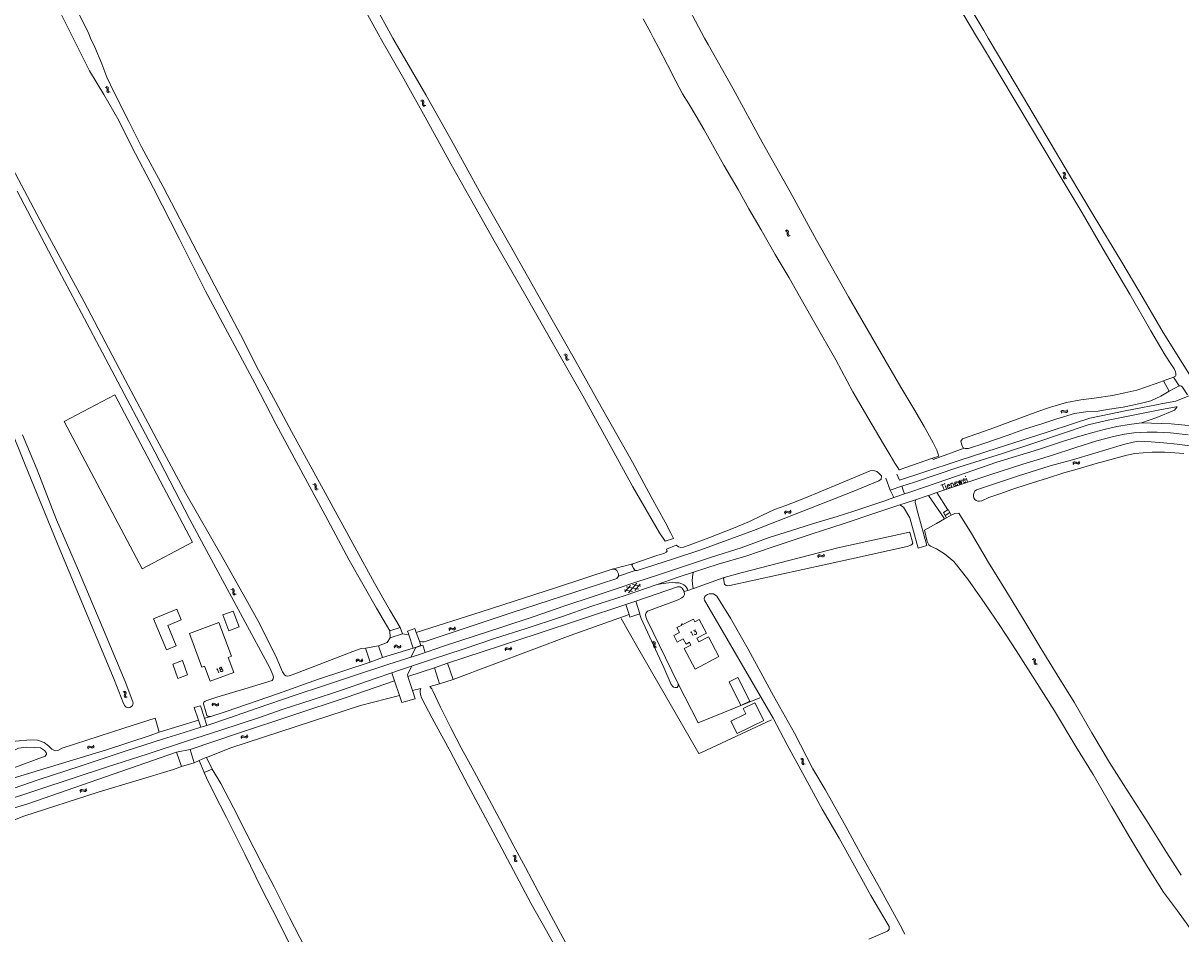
# Model space of a CAD drawing. Header units: metres. Extents: x 189705 to 199106, y 581686 to 588448.
# Tile 333 of 555: x 193174 to 193594, y 587175 to 587505. Entities that reach past the tile are written whole.
import ezdxf

# ---------------------------------------------------------------- set-up
doc = ezdxf.new("R2010")
doc.units = ezdxf.units.M
doc.layers.add('B-WA-OG-GBKN-G', color=7, linetype='Continuous', lineweight=18)
doc.styles.add('Style-STANDARD', font='STANDARD.shx')

msp = doc.modelspace()

# ---------------------------------------------------------------- linework, layer by layer
at = {"layer": 'B-WA-OG-GBKN-G'}
for p, q in [((193203.491, 587482.152), (193203.883, 587482.04)), ((193203.883, 587482.04), (193204.145, 587481.842)), ((193203.904, 587482.428), (193204.297, 587482.319)), ((193204.189, 587481.115), (193204.141, 587480.71)), ((193204.141, 587480.71), (193204.223, 587480.391)), ((193204.145, 587481.842), (193204.23, 587481.528)), ((193204.23, 587481.528), (193204.189, 587481.115)), ((193204.223, 587480.391), (193204.493, 587480.188)), ((193204.297, 587482.319), (193204.559, 587482.124)), ((193204.601, 587481.392), (193204.556, 587480.986)), ((193204.556, 587480.986), (193204.638, 587480.668)), ((193204.559, 587482.124), (193204.647, 587481.796)), ((193204.647, 587481.796), (193204.601, 587481.392)), ((193204.638, 587480.668), (193204.906, 587480.464)), ((193204.906, 587480.464), (193205.299, 587480.353)), ((193204.493, 587480.188), (193204.886, 587480.078)), ((193317.858, 587477.213), (193318.253, 587477.114)), ((193318.253, 587477.114), (193318.522, 587476.924)), ((193318.262, 587477.501), (193318.658, 587477.405)), ((193318.522, 587476.924), (193318.616, 587476.612)), ((193318.589, 587476.198), (193318.554, 587475.792)), ((193318.616, 587476.612), (193318.589, 587476.198)), ((193318.658, 587477.405), (193318.927, 587477.218)), ((193318.927, 587477.218), (193319.025, 587476.894)), ((193318.992, 587476.489), (193318.96, 587476.081)), ((193319.025, 587476.894), (193318.992, 587476.489)), ((193318.554, 587475.792), (193318.646, 587475.476)), ((193318.646, 587475.476), (193318.922, 587475.282)), ((193318.922, 587475.282), (193319.319, 587475.184)), ((193318.96, 587476.081), (193319.052, 587475.766)), ((193319.052, 587475.766), (193319.326, 587475.57)), ((193319.326, 587475.57), (193319.723, 587475.473)), ((193550.571, 587451.098), (193550.942, 587450.93)), ((193551.02, 587451.309), (193551.392, 587451.143)), ((193551.392, 587451.143), (193551.623, 587450.911)), ((193550.942, 587450.93), (193551.171, 587450.695)), ((193551.106, 587449.969), (193550.998, 587449.575)), ((193550.998, 587449.575), (193551.032, 587449.248)), ((193551.032, 587449.248), (193551.269, 587449.007)), ((193551.208, 587450.371), (193551.106, 587449.969)), ((193551.171, 587450.695), (193551.208, 587450.371)), ((193551.269, 587449.007), (193551.641, 587448.839)), ((193551.555, 587450.182), (193551.45, 587449.787)), ((193551.45, 587449.787), (193551.484, 587449.46)), ((193551.484, 587449.46), (193551.718, 587449.218)), ((193551.66, 587450.574), (193551.555, 587450.182)), ((193551.623, 587450.911), (193551.66, 587450.574)), ((193551.718, 587449.218), (193552.091, 587449.05)), ((193450.04, 587430.071), (193450.437, 587429.978)), ((193450.437, 587429.978), (193450.708, 587429.793)), ((193450.44, 587430.366), (193450.837, 587430.276)), ((193450.837, 587430.276), (193451.109, 587430.093)), ((193451.109, 587430.093), (193451.211, 587429.77)), ((193450.708, 587429.793), (193450.807, 587429.482)), ((193450.786, 587429.068), (193450.757, 587428.661)), ((193450.757, 587428.661), (193450.855, 587428.346)), ((193450.807, 587429.482), (193450.786, 587429.068)), ((193450.855, 587428.346), (193451.133, 587428.157)), ((193451.133, 587428.157), (193451.532, 587428.065)), ((193451.185, 587429.364), (193451.159, 587428.957)), ((193451.159, 587428.957), (193451.256, 587428.642)), ((193451.211, 587429.77), (193451.185, 587429.364)), ((193451.256, 587428.642), (193451.533, 587428.451)), ((193451.533, 587428.451), (193451.931, 587428.36)), ((193369.787, 587385.014), (193370.186, 587384.931)), ((193370.179, 587385.319), (193370.579, 587385.239)), ((193370.186, 587384.931), (193370.462, 587384.753)), ((193370.462, 587384.753), (193370.569, 587384.445)), ((193370.559, 587384.03), (193370.541, 587383.622)), ((193370.569, 587384.445), (193370.559, 587384.03)), ((193370.579, 587385.239), (193370.855, 587385.063)), ((193370.855, 587385.063), (193370.966, 587384.743)), ((193370.949, 587384.337), (193370.934, 587383.929)), ((193370.934, 587383.929), (193371.04, 587383.617)), ((193370.966, 587384.743), (193370.949, 587384.337)), ((193370.541, 587383.622), (193370.646, 587383.311)), ((193370.646, 587383.311), (193370.929, 587383.128)), ((193370.929, 587383.128), (193371.33, 587383.046)), ((193371.04, 587383.617), (193371.321, 587383.433)), ((193371.321, 587383.433), (193371.722, 587383.352)), ((193550.058, 587364.329), (193550.267, 587364.679)), ((193550.214, 587363.858), (193550.425, 587364.206)), ((193550.267, 587364.679), (193550.525, 587364.88)), ((193550.425, 587364.206), (193550.686, 587364.406)), ((193550.525, 587364.88), (193550.863, 587364.877)), ((193550.686, 587364.406), (193551.012, 587364.404)), ((193550.863, 587364.877), (193551.241, 587364.726)), ((193551.012, 587364.404), (193551.399, 587364.255)), ((193551.241, 587364.726), (193551.62, 587364.574)), ((193551.399, 587364.255), (193551.777, 587364.101)), ((193551.62, 587364.574), (193551.949, 587364.569)), ((193551.777, 587364.101), (193552.106, 587364.096)), ((193551.949, 587364.569), (193552.217, 587364.773)), ((193552.106, 587364.096), (193552.373, 587364.301)), ((193552.217, 587364.773), (193552.428, 587365.123)), ((193552.373, 587364.301), (193552.584, 587364.651)), ((193554.327, 587345.677), (193554.539, 587346.025)), ((193554.539, 587346.025), (193554.799, 587346.224)), ((193554.799, 587346.224), (193555.138, 587346.219)), ((193555.138, 587346.219), (193555.514, 587346.064)), ((193555.514, 587346.064), (193555.892, 587345.91)), ((193556.221, 587345.901), (193556.49, 587346.103)), ((193556.49, 587346.103), (193556.704, 587346.451)), ((193554.479, 587345.205), (193554.694, 587345.551)), ((193554.694, 587345.551), (193554.956, 587345.749)), ((193554.956, 587345.749), (193555.282, 587345.744)), ((193555.282, 587345.744), (193555.668, 587345.592)), ((193555.668, 587345.592), (193556.044, 587345.435)), ((193555.892, 587345.91), (193556.221, 587345.901)), ((193556.044, 587345.435), (193556.373, 587345.427)), ((193556.373, 587345.427), (193556.642, 587345.63)), ((193556.642, 587345.63), (193556.856, 587345.979)), ((193278.844, 587337.971), (193279.243, 587337.888)), ((193279.236, 587338.276), (193279.636, 587338.196)), ((193279.243, 587337.888), (193279.519, 587337.71)), ((193279.519, 587337.71), (193279.626, 587337.402)), ((193279.636, 587338.196), (193279.912, 587338.02)), ((193279.912, 587338.02), (193280.023, 587337.7)), ((193280.023, 587337.7), (193280.006, 587337.294)), ((193279.616, 587336.987), (193279.598, 587336.579)), ((193279.598, 587336.579), (193279.703, 587336.268)), ((193279.626, 587337.402), (193279.616, 587336.987)), ((193279.703, 587336.268), (193279.986, 587336.085)), ((193279.986, 587336.085), (193280.387, 587336.003)), ((193280.006, 587337.294), (193279.991, 587336.886)), ((193279.991, 587336.886), (193280.097, 587336.574)), ((193280.097, 587336.574), (193280.378, 587336.39)), ((193280.378, 587336.39), (193280.779, 587336.309)), ((193449.765, 587327.716), (193449.956, 587328.076)), ((193449.944, 587327.253), (193450.138, 587327.611)), ((193449.956, 587328.076), (193450.204, 587328.29)), ((193450.138, 587327.611), (193450.388, 587327.824)), ((193450.204, 587328.29), (193450.542, 587328.304)), ((193450.388, 587327.824), (193450.714, 587327.838)), ((193450.542, 587328.304), (193450.927, 587328.171)), ((193450.714, 587327.838), (193451.108, 587327.709)), ((193450.927, 587328.171), (193451.313, 587328.039)), ((193451.108, 587327.709), (193451.493, 587327.574)), ((193451.313, 587328.039), (193451.642, 587328.05)), ((193451.493, 587327.574), (193451.822, 587327.585)), ((193451.642, 587328.05), (193451.899, 587328.268)), ((193451.822, 587327.585), (193452.079, 587327.804)), ((193451.899, 587328.268), (193452.092, 587328.628)), ((193452.079, 587327.804), (193452.272, 587328.165)), ((193462.033, 587312.253), (193462.287, 587312.459)), ((193462.287, 587312.459), (193462.626, 587312.463)), ((193462.626, 587312.463), (193463.006, 587312.319)), ((193463.981, 587312.386), (193464.186, 587312.74)), ((193461.831, 587311.899), (193462.033, 587312.253)), ((193461.997, 587311.431), (193462.201, 587311.783)), ((193462.201, 587311.783), (193462.458, 587311.988)), ((193462.458, 587311.988), (193462.784, 587311.993)), ((193462.784, 587311.993), (193463.174, 587311.851)), ((193463.006, 587312.319), (193463.389, 587312.175)), ((193463.174, 587311.851), (193463.555, 587311.705)), ((193463.389, 587312.175), (193463.718, 587312.177)), ((193463.555, 587311.705), (193463.884, 587311.706)), ((193463.718, 587312.177), (193463.981, 587312.386)), ((193463.884, 587311.706), (193464.147, 587311.917)), ((193464.147, 587311.917), (193464.351, 587312.272)), ((193249.111, 587299.912), (193249.505, 587299.807)), ((193249.52, 587300.194), (193249.914, 587300.092)), ((193249.914, 587300.092), (193250.18, 587299.9)), ((193250.18, 587299.9), (193250.272, 587299.574)), ((193391.941, 587299.055), (193393.932, 587301.366)), ((193396.98, 587299.996), (193392.464, 587300.853)), ((193393.22, 587298.683), (193396.221, 587302.166)), ((193397.747, 587301.082), (193394.747, 587301.651)), ((193395.507, 587299.481), (193397.499, 587301.792)), ((193249.505, 587299.807), (193249.769, 587299.613)), ((193249.769, 587299.613), (193249.859, 587299.299)), ((193249.824, 587298.886), (193249.783, 587298.48)), ((193249.783, 587298.48), (193249.87, 587298.163)), ((193249.859, 587299.299), (193249.824, 587298.886)), ((193249.87, 587298.163), (193250.143, 587297.964)), ((193250.143, 587297.964), (193250.538, 587297.86)), ((193250.232, 587299.17), (193250.193, 587298.763)), ((193250.193, 587298.763), (193250.281, 587298.446)), ((193250.272, 587299.574), (193250.232, 587299.17)), ((193250.281, 587298.446), (193250.551, 587298.246)), ((193250.551, 587298.246), (193250.947, 587298.141)), ((193394.689, 587299.197), (193391.692, 587299.766)), ((193328.061, 587285.483), (193328.266, 587285.835)), ((193328.222, 587285.014), (193328.43, 587285.364)), ((193328.266, 587285.835), (193328.522, 587286.039)), ((193328.43, 587285.364), (193328.688, 587285.567)), ((193328.522, 587286.039), (193328.861, 587286.041)), ((193328.688, 587285.567), (193329.014, 587285.569)), ((193328.861, 587286.041), (193329.24, 587285.893)), ((193329.014, 587285.569), (193329.403, 587285.424)), ((193329.24, 587285.893), (193329.621, 587285.746)), ((193329.403, 587285.424), (193329.783, 587285.275)), ((193329.621, 587285.746), (193329.95, 587285.745)), ((193329.783, 587285.275), (193330.112, 587285.273)), ((193329.95, 587285.745), (193330.215, 587285.951)), ((193330.112, 587285.273), (193330.377, 587285.482)), ((193330.215, 587285.951), (193330.422, 587286.304)), ((193330.377, 587285.482), (193330.584, 587285.834)), ((193308.229, 587279.178), (193308.475, 587279.503)), ((193308.333, 587278.693), (193308.581, 587279.016)), ((193308.475, 587279.503), (193308.753, 587279.675)), ((193308.581, 587279.016), (193308.861, 587279.186)), ((193308.753, 587279.675), (193309.089, 587279.636)), ((193308.861, 587279.186), (193309.185, 587279.149)), ((193309.089, 587279.636), (193309.448, 587279.444)), ((193309.185, 587279.149), (193309.554, 587278.959)), ((193309.448, 587279.444), (193309.809, 587279.253)), ((193309.554, 587278.959), (193309.913, 587278.765)), ((193309.809, 587279.253), (193310.135, 587279.212)), ((193310.135, 587279.212), (193310.424, 587279.386)), ((193310.24, 587278.724), (193310.528, 587278.9)), ((193310.424, 587279.386), (193310.671, 587279.711)), ((193310.528, 587278.9), (193310.775, 587279.225)), ((193350.566, 587278.667), (193350.755, 587279.029)), ((193401.823, 587280.846), (193402.205, 587280.704)), ((193402.205, 587280.704), (193402.45, 587280.486)), ((193402.257, 587281.088), (193402.64, 587280.948)), ((193402.436, 587279.757), (193402.356, 587279.357)), ((193402.356, 587279.357), (193402.413, 587279.032)), ((193402.413, 587279.032), (193402.665, 587278.809)), ((193402.51, 587280.165), (193402.436, 587279.757)), ((193402.45, 587280.486), (193402.51, 587280.165)), ((193402.64, 587280.948), (193402.886, 587280.733)), ((193402.869, 587280), (193402.792, 587279.599)), ((193402.792, 587279.599), (193402.848, 587279.275)), ((193402.848, 587279.275), (193403.099, 587279.051)), ((193402.947, 587280.4), (193402.869, 587280)), ((193402.886, 587280.733), (193402.947, 587280.4)), ((193403.099, 587279.051), (193403.483, 587278.909)), ((193296.593, 587274.344), (193296.833, 587274.674)), ((193309.913, 587278.765), (193310.24, 587278.724)), ((193348.437, 587278.093), (193348.625, 587278.454)), ((193348.622, 587277.632), (193348.812, 587277.992)), ((193348.625, 587278.454), (193348.87, 587278.671)), ((193348.812, 587277.992), (193349.06, 587278.207)), ((193348.87, 587278.671), (193349.209, 587278.689)), ((193349.06, 587278.207), (193349.385, 587278.225)), ((193349.209, 587278.689), (193349.594, 587278.56)), ((193349.385, 587278.225), (193349.781, 587278.1)), ((193349.594, 587278.56), (193349.982, 587278.432)), ((193349.781, 587278.1), (193350.167, 587277.969)), ((193349.982, 587278.432), (193350.311, 587278.447)), ((193350.167, 587277.969), (193350.496, 587277.984)), ((193350.311, 587278.447), (193350.566, 587278.667)), ((193350.496, 587277.984), (193350.75, 587278.205)), ((193350.75, 587278.205), (193350.94, 587278.568)), ((193402.665, 587278.809), (193403.049, 587278.667)), ((193540.017, 587274.829), (193540.414, 587274.739)), ((193540.414, 587274.739), (193540.686, 587274.557)), ((193294.403, 587274.088), (193294.641, 587274.418)), ((193294.518, 587273.605), (193294.758, 587273.934)), ((193294.641, 587274.418), (193294.916, 587274.597)), ((193294.758, 587273.934), (193295.035, 587274.11)), ((193294.916, 587274.597), (193295.253, 587274.565)), ((193295.035, 587274.11), (193295.36, 587274.08)), ((193295.253, 587274.565), (193295.616, 587274.381)), ((193295.36, 587274.08), (193295.733, 587273.898)), ((193295.616, 587274.381), (193295.981, 587274.197)), ((193295.733, 587273.898), (193296.096, 587273.712)), ((193295.981, 587274.197), (193296.308, 587274.164)), ((193296.096, 587273.712), (193296.423, 587273.679)), ((193296.308, 587274.164), (193296.593, 587274.344)), ((193296.423, 587273.679), (193296.707, 587273.861)), ((193296.707, 587273.861), (193296.948, 587274.191)), ((193539.617, 587274.534), (193540.014, 587274.441)), ((193540.014, 587274.441), (193540.285, 587274.256)), ((193540.285, 587274.256), (193540.385, 587273.946)), ((193540.364, 587273.531), (193540.335, 587273.124)), ((193540.335, 587273.124), (193540.433, 587272.81)), ((193540.385, 587273.946), (193540.364, 587273.531)), ((193540.433, 587272.81), (193540.712, 587272.62)), ((193540.686, 587274.557), (193540.789, 587274.234)), ((193540.712, 587272.62), (193541.11, 587272.529)), ((193540.762, 587273.828), (193540.736, 587273.42)), ((193540.736, 587273.42), (193540.834, 587273.106)), ((193540.789, 587274.234), (193540.762, 587273.828)), ((193540.834, 587273.106), (193541.111, 587272.915)), ((193541.111, 587272.915), (193541.509, 587272.824)), ((193210.357, 587262.674), (193209.983, 587262.839)), ((193210.593, 587262.434), (193210.357, 587262.674)), ((193210.805, 587262.888), (193210.431, 587263.054)), ((193210.527, 587261.712), (193210.629, 587262.107)), ((193210.629, 587262.107), (193210.593, 587262.434)), ((193211.043, 587262.649), (193210.805, 587262.888)), ((193210.974, 587261.928), (193211.079, 587262.322)), ((193211.079, 587262.322), (193211.043, 587262.649)), ((193210.424, 587261.318), (193210.527, 587261.712)), ((193210.464, 587260.982), (193210.424, 587261.318)), ((193210.696, 587260.751), (193210.464, 587260.982)), ((193211.069, 587260.588), (193210.696, 587260.751)), ((193210.875, 587261.525), (193210.974, 587261.928)), ((193210.914, 587261.201), (193210.875, 587261.525)), ((193211.145, 587260.968), (193210.914, 587261.201)), ((193211.517, 587260.802), (193211.145, 587260.968)), ((193242.175, 587258.127), (193242.421, 587258.452)), ((193242.279, 587257.642), (193242.527, 587257.965)), ((193242.421, 587258.452), (193242.699, 587258.624)), ((193242.527, 587257.965), (193242.807, 587258.135)), ((193242.699, 587258.624), (193243.035, 587258.585)), ((193242.807, 587258.135), (193243.131, 587258.098)), ((193243.035, 587258.585), (193243.394, 587258.393)), ((193243.131, 587258.098), (193243.5, 587257.908)), ((193243.394, 587258.393), (193243.755, 587258.202)), ((193243.5, 587257.908), (193243.859, 587257.714)), ((193243.755, 587258.202), (193244.081, 587258.161)), ((193244.081, 587258.161), (193244.37, 587258.334)), ((193244.37, 587258.334), (193244.617, 587258.66)), ((193244.474, 587257.849), (193244.721, 587258.174)), ((193243.859, 587257.714), (193244.186, 587257.673)), ((193244.186, 587257.673), (193244.474, 587257.849)), ((193252.745, 587246.238), (193252.935, 587246.598)), ((193252.926, 587245.775), (193253.118, 587246.134)), ((193252.935, 587246.598), (193253.182, 587246.813)), ((193253.118, 587246.134), (193253.368, 587246.348)), ((193253.182, 587246.813), (193253.52, 587246.828)), ((193253.368, 587246.348), (193253.693, 587246.363)), ((193253.52, 587246.828), (193253.905, 587246.697)), ((193253.693, 587246.363), (193254.088, 587246.235)), ((193253.905, 587246.697), (193254.292, 587246.566)), ((193254.088, 587246.235), (193254.474, 587246.102)), ((193254.292, 587246.566), (193254.621, 587246.578)), ((193254.474, 587246.102), (193254.802, 587246.114)), ((193254.621, 587246.578), (193254.877, 587246.796)), ((193254.802, 587246.114), (193255.058, 587246.334)), ((193254.877, 587246.796), (193255.069, 587247.157)), ((193255.058, 587246.334), (193255.25, 587246.695)), ((193197.049, 587242.509), (193197.238, 587242.87)), ((193197.232, 587242.047), (193197.423, 587242.407)), ((193197.238, 587242.87), (193197.484, 587243.086)), ((193197.423, 587242.407), (193197.672, 587242.621)), ((193197.484, 587243.086), (193197.822, 587243.102)), ((193197.672, 587242.621), (193197.998, 587242.638)), ((193197.822, 587243.102), (193198.208, 587242.973)), ((193197.998, 587242.638), (193198.393, 587242.511)), ((193198.208, 587242.973), (193198.595, 587242.843)), ((193198.393, 587242.511), (193198.779, 587242.38)), ((193198.595, 587242.843), (193198.924, 587242.857)), ((193198.779, 587242.38), (193199.108, 587242.393)), ((193198.924, 587242.857), (193199.18, 587243.076)), ((193199.108, 587242.393), (193199.363, 587242.614)), ((193199.18, 587243.076), (193199.37, 587243.438)), ((193199.363, 587242.614), (193199.553, 587242.976)), ((193455.574, 587238.464), (193455.959, 587238.329)), ((193455.959, 587238.329), (193456.208, 587238.116)), ((193456.002, 587238.715), (193456.388, 587238.583)), ((193456.21, 587237.387), (193456.138, 587236.986)), ((193456.138, 587236.986), (193456.202, 587236.663)), ((193456.208, 587238.116), (193456.275, 587237.797)), ((193456.275, 587237.797), (193456.21, 587237.387)), ((193456.388, 587238.583), (193456.639, 587238.373)), ((193456.637, 587237.64), (193456.569, 587237.238)), ((193456.569, 587237.238), (193456.632, 587236.915)), ((193456.632, 587236.915), (193456.888, 587236.695)), ((193456.707, 587238.041), (193456.637, 587237.64)), ((193456.639, 587238.373), (193456.707, 587238.041)), ((193456.202, 587236.663), (193456.459, 587236.444)), ((193456.459, 587236.444), (193456.845, 587236.311)), ((193456.888, 587236.695), (193457.274, 587236.562)), ((193194.331, 587226.711), (193194.511, 587227.077)), ((193194.511, 587227.077), (193194.752, 587227.298)), ((193194.525, 587226.254), (193194.707, 587226.618)), ((193194.707, 587226.618), (193194.951, 587226.838)), ((193194.752, 587227.298), (193195.09, 587227.323)), ((193194.951, 587226.838), (193195.276, 587226.863)), ((193195.09, 587227.323), (193195.478, 587227.202)), ((193195.276, 587226.863), (193195.674, 587226.745)), ((193195.478, 587227.202), (193195.869, 587227.082)), ((193195.674, 587226.745), (193196.063, 587226.623)), ((193195.869, 587227.082), (193196.197, 587227.103)), ((193196.063, 587226.623), (193196.391, 587226.644)), ((193196.197, 587227.103), (193196.448, 587227.328)), ((193196.391, 587226.644), (193196.641, 587226.871)), ((193196.448, 587227.328), (193196.63, 587227.694)), ((193196.641, 587226.871), (193196.823, 587227.237)), ((193351.722, 587203.502), (193352.109, 587203.375)), ((193352.109, 587203.375), (193352.362, 587203.168)), ((193351.296, 587203.246), (193351.682, 587203.116)), ((193351.682, 587203.116), (193351.935, 587202.906)), ((193351.944, 587202.177), (193351.878, 587201.775)), ((193351.878, 587201.775), (193351.945, 587201.453)), ((193351.935, 587202.906), (193352.004, 587202.588)), ((193352.004, 587202.588), (193351.944, 587202.177)), ((193351.945, 587201.453), (193352.204, 587201.237)), ((193352.204, 587201.237), (193352.592, 587201.109)), ((193352.369, 587202.435), (193352.305, 587202.032)), ((193352.305, 587202.032), (193352.372, 587201.71)), ((193352.362, 587203.168), (193352.434, 587202.837)), ((193352.434, 587202.837), (193352.369, 587202.435)), ((193352.372, 587201.71), (193352.63, 587201.493)), ((193352.63, 587201.493), (193353.018, 587201.365))]:
    msp.add_line(p, q, dxfattribs=at)
at = {"layer": 'B-WA-OG-GBKN-G', "flags": 128}
for points in [[(193420.848, 587500), (193412.271, 587516.268), (193404.431, 587529.723), (193396.793, 587543.616), (193395.355, 587546.576), (193395.034, 587547.782), (193395.023, 587549.079), (193395.23, 587550.312), (193395.656, 587551.699), (193396.43, 587552.998), (193397.968, 587554.738), (193399.306, 587556.124), (193401.57, 587558.111), (193405.069, 587560.581), (193412.161, 587565.412), (193421.02, 587571.067), (193433.107, 587579.349), (193442.167, 587585.242), (193451.32, 587591.099), (193460.816, 587596.984), (193462.295, 587597.825)], [(193467.959, 587588.657), (193467.401, 587588.227), (193467.209, 587587.714), (193467.181, 587586.868), (193467.491, 587586.08), (193468.148, 587585.071), (193471.585, 587579.541), (193482.214, 587562.264), (193494.254, 587542.507), (193506.107, 587523.076), (193519.854, 587500)], [(193523.698, 587500), (193522.062, 587502.766), (193511.809, 587520.049), (193499.799, 587539.945), (193487.587, 587559.958), (193479.764, 587572.792), (193473.867, 587582.638), (193470.707, 587588.104), (193469.895, 587588.906), (193469.245, 587589.093), (193468.695, 587589.055), (193468.096, 587588.762), (193467.959, 587588.657)], [(193198.202, 587500), (193197.533, 587501.465), (193195.401, 587506.004), (193191.248, 587514.06), (193183.223, 587529.714), (193175.299, 587545.098), (193167.458, 587560.134)], [(193162.694, 587556.974), (193173.839, 587535.307), (193186.163, 587511.564), (193191.911, 587500)], [(193294.942, 587515.216), (193303.115, 587500.454), (193303.372, 587500)], [(193307.856, 587500), (193300.644, 587512.974)], [(193398.569, 587506.993), (193401.365, 587501.878), (193402.35, 587500)], [(193144.716, 587500), (193151.787, 587486.603), (193164.224, 587463.261), (193180.902, 587431.929), (193195.952, 587404.219), (193209.797, 587377.772), (193222.199, 587354.351), (193232.742, 587334.702), (193245.877, 587311.765), (193255.282, 587295.215), (193258.822, 587288.675), (193265.397, 587275.729), (193267.864, 587270.043), (193268.496, 587268.942), (193268.995, 587268.581), (193269.665, 587268.481), (193270.222, 587268.529), (193271.357, 587268.942), (193281.057, 587272.738), (193293.341, 587277.445), (193296.332, 587278.466), (193297.953, 587278.653)], [(193191.911, 587500), (193197.86, 587488.032), (193203.024, 587479.544), (193208.413, 587470.042), (193213.121, 587460.568), (193220.973, 587445.523), (193230.367, 587427.294), (193239.94, 587408.191), (193249.691, 587389.877), (193257.769, 587374.713)], [(193310.427, 587286.13), (193306.552, 587292.652), (193301.106, 587302.205), (193294.016, 587315.235), (193283.215, 587334.956), (193271.056, 587357.229), (193265.261, 587368.168), (193259.1, 587379.496), (193252.61, 587392.365), (193244.604, 587407.497), (193236.847, 587422.265), (193230.532, 587434.417), (193224.368, 587446.219), (193216.857, 587460.288), (193212.082, 587469.754), (193206.661, 587480.435), (193204.171, 587485.803), (193202.311, 587490.69), (193199.748, 587496.617), (193198.202, 587500)], [(193303.372, 587500), (193311.746, 587485.217), (193320.111, 587470.232), (193328.871, 587454.361), (193337.56, 587438.827), (193344.561, 587426.383), (193355.976, 587406.419), (193366.546, 587388), (193376.704, 587370.178), (193385.899, 587353.484), (193394.784, 587337.145), (193404.551, 587320.442), (193406.584, 587317.375)], [(193409.564, 587318.354), (193408.593, 587320.37), (193406.494, 587324.282), (193401.47, 587333.53), (193394.678, 587346.097), (193383.371, 587366.191), (193373.54, 587383.66), (193363.041, 587402.19), (193350.234, 587425.007), (193339.782, 587443.271), (193328.969, 587463.066), (193319.74, 587479.377), (193308.686, 587498.507), (193307.856, 587500)], [(193402.35, 587500), (193404.149, 587496.571), (193407.408, 587490.296), (193410.415, 587484.369), (193412.811, 587479.774), (193415.106, 587476.087), (193417.789, 587471.666)], [(193505.744, 587348.291), (193505.035, 587350.39), (193503.709, 587353.143), (193500.474, 587359.029), (193496.691, 587365.416), (193492.03, 587373.3), (193482.772, 587389.124), (193473.066, 587406.048), (193461.434, 587426.63), (193451.868, 587444.242), (193441.762, 587462.26), (193431.188, 587481.533), (193422.101, 587497.624), (193420.848, 587500)], [(193519.854, 587500), (193520.866, 587498.301), (193534.166, 587475.973), (193547.917, 587452.93), (193557.692, 587436.521), (193566.234, 587421.957), (193575.055, 587407.105), (193582.698, 587393.718), (193586.233, 587387.531), (193587.887, 587384.885), (193589.923, 587381.716), (193591.067, 587379.93), (193591.594, 587378.88), (193591.75, 587378.152), (193591.723, 587377.584), (193591.598, 587377.313), (193590.916, 587376.973)], [(193600.036, 587371.725), (193599.224, 587373.799), (193597.928, 587376.006), (193593.997, 587382.095), (193587.11, 587393.149), (193579.894, 587405.624), (193572.095, 587418.611), (193561.685, 587435.875), (193553.107, 587450.273), (193544.564, 587464.731), (193533.847, 587482.845), (193523.698, 587500)], [(193417.789, 587471.666), (193420.635, 587466.736), (193424.301, 587460.153), (193427.85, 587453.909), (193432.976, 587445.073), (193436.943, 587438.025), (193441.337, 587430.382), (193446.447, 587421.481), (193451.478, 587412.922), (193456.397, 587404.39), (193460.838, 587396.475), (193468.445, 587383.201), (193474.571, 587371.571), (193480.034, 587362.242), (193485.621, 587352.889), (193488.086, 587348.654), (193489.827, 587345.78), (193490.776, 587344.244), (193491.388, 587343.301)], [(193241.83, 587253.861), (193241.034, 587253.827), (193240.675, 587253.983), (193240.387, 587254.224), (193239.952, 587255.451), (193239.163, 587258.378), (193239.284, 587258.969), (193239.736, 587259.356), (193240.421, 587259.643), (193244.039, 587260.854), (193254.181, 587263.888), (193264.098, 587266.867), (193264.473, 587267.43), (193264.489, 587268.106), (193264.286, 587268.988), (193263.27, 587271.457), (193243.659, 587307.738), (193234.236, 587325.345), (193221.552, 587349.811), (193205.906, 587379.353), (193196.963, 587396.287), (193186.733, 587415.652), (193171.551, 587444.386)], [(193584.716, 587366.953), (193587.009, 587367.418), (193591.724, 587368.266), (193600.427, 587371.747), (193636.693, 587384.97)], [(193587.179, 587375.62), (193584.585, 587374.668), (193577.623, 587372.213), (193573.255, 587371.247), (193568.768, 587370.281), (193562.135, 587369.287), (193557.306, 587368.693), (193552.044, 587367.698), (193546.304, 587366.077), (193541.668, 587364.425), (193524.427, 587358.106), (193514.347, 587354.621), (193513.811, 587353.728), (193514.068, 587352.399), (193514.445, 587351.466), (193514.997, 587351.184)], [(193587.179, 587375.62), (193590.916, 587376.973)], [(193589.338, 587371.908), (193587.179, 587375.62)], [(193590.916, 587376.973), (193592.957, 587373.769)], [(193257.769, 587374.713), (193265.435, 587359.99), (193274.411, 587343.188), (193283.328, 587326.823), (193292.007, 587310.559), (193301.933, 587293.065), (193306.728, 587284.891)], [(193514.997, 587351.184), (193515.337, 587351.01), (193516.547, 587351.108), (193522.48, 587352.949), (193530.596, 587355.781), (193537.203, 587358.177), (193543.136, 587359.979), (193548.513, 587361.86), (193554.981, 587363.76), (193559.049, 587364.373), (193563.512, 587364.549), (193566.826, 587365.162), (193572.559, 587366.011), (193578.769, 587367.336), (193582.639, 587368.306), (193586.27, 587369.99), (193589.338, 587371.908)], [(193589.338, 587371.908), (193592.957, 587373.769)], [(193592.957, 587373.769), (193593.36, 587373.797), (193593.762, 587373.712), (193594.15, 587373.29), (193595.904, 587370.523)], [(193216.869, 587307.402), (193188.654, 587360.807), (193206.957, 587370.477), (193235.172, 587317.072), (193216.869, 587307.402)], [(193584.716, 587366.953), (193579.677, 587365.983), (193573.318, 587364.767), (193568.102, 587363.673), (193560.572, 587362.031), (193554.921, 587360.228), (193544.714, 587356.895), (193533.388, 587353.238), (193523.207, 587349.981), (193512.389, 587346.448), (193500.756, 587342.563), (193491.568, 587339.505), (193490.56, 587341.747)], [(193579.261, 587360.362), (193584.822, 587362.255), (193591.223, 587364.94), (193592.194, 587366.156), (193591.793, 587366.149), (193585.871, 587365.104), (193566.593, 587361.266)], [(193173.509, 587355.974), (193178.901, 587343.253), (193185.898, 587325.162), (193193.825, 587306.783), (193202.285, 587286.74), (193210.774, 587266.508), (193213.577, 587259.121), (193213.604, 587258.592), (193213.447, 587257.853), (193213.101, 587257.452), (193212.395, 587257.101), (193211.845, 587257.011), (193211.07, 587257.161), (193210.578, 587257.676), (193210.101, 587258.566), (193206.725, 587267.278), (193197.273, 587290.129), (193187.09, 587314.384), (193174.485, 587345.143), (193168.803, 587359.233)], [(193566.593, 587361.266), (193559.926, 587359.696), (193540.937, 587353.278), (193528.872, 587349.268), (193513.015, 587344.31), (193496.979, 587338.87), (193492.369, 587337.339)], [(193565.71, 587357.909), (193570.359, 587359.022)], [(193570.359, 587359.022), (193574.791, 587359.821), (193579.261, 587360.362)], [(193579.261, 587360.362), (193590.043, 587360.022), (193602.473, 587358.766)], [(193565.71, 587357.909), (193562.101, 587357.017), (193556.884, 587355.541), (193550.928, 587353.689), (193541.918, 587350.706), (193526.749, 587346.05), (193515.294, 587342.139), (193505.137, 587338.628), (193495.286, 587335.268), (193493.32, 587334.59)], [(193596.208, 587355.991), (193589.73, 587356.785), (193584.977, 587356.985), (193581.266, 587356.977), (193576.512, 587356.694), (193573.053, 587356.279), (193569.16, 587355.407), (193563.028, 587353.809), (193555.392, 587351.456), (193546.611, 587348.549), (193536.176, 587345.395), (193524.264, 587341.461), (193511.613, 587337.25), (193505.11, 587335.072)], [(193514.997, 587351.184), (193503.749, 587347.023), (193503.445, 587347.492)], [(193598.554, 587351.837), (193592.228, 587352.579), (193587.198, 587353.111), (193582.802, 587353.437), (193580.438, 587353.575), (193578.151, 587353.687), (193576.218, 587353.341), (193573.215, 587352.592), (193570.365, 587351.792), (193562.323, 587349.415), (193554.281, 587346.988), (193546.086, 587344.739), (193538.884, 587342.51), (193534.684, 587341.132), (193524.095, 587337.674), (193519.437, 587336.019), (193518.85, 587335.513), (193518.543, 587335.082), (193518.311, 587334.346), (193518.309, 587333.762), (193518.433, 587333.202), (193518.837, 587332.564), (193519.319, 587332.232), (193519.902, 587332), (193520.563, 587331.946), (193521.428, 587332.095), (193523.898, 587333.252), (193527.844, 587334.632), (193532.223, 587336.162), (193538.204, 587338.091), (193545.127, 587340.346), (193551.108, 587342.173), (193555.944, 587343.599), (193562.764, 587345.626), (193569.05, 587347.299), (193573.936, 587348.674), (193576.861, 587349.22), (193579.811, 587349.434), (193583.091, 587349.673), (193585.582, 587349.763), (193587.615, 587349.677), (193589.75, 587349.591), (193594.629, 587349.187)], [(193491.388, 587343.301), (193503.445, 587347.492)], [(193503.445, 587347.492), (193505.744, 587348.291)], [(193410.511, 587315.918), (193411.411, 587315.383), (193412.22, 587315.153), (193413.152, 587315.199), (193415.215, 587315.976), (193422.396, 587318.599), (193431.304, 587322.092), (193437.157, 587324.579), (193441.557, 587326.745), (193446.218, 587328.957), (193450.359, 587330.314), (193456.776, 587332.938), (193469.627, 587338.291), (193480.842, 587342.928), (193482.11, 587343.065), (193483.286, 587342.713), (193484.157, 587342.025), (193484.966, 587341.154), (193484.858, 587339.978), (193483.987, 587339.291), (193474.314, 587335.279), (193438.619, 587321.319), (193419.526, 587314.273), (193409.189, 587310.902), (193396.416, 587306.743), (193395.693, 587306.727)], [(193488.146, 587335.937), (193486.563, 587340.291)], [(193492.369, 587337.339), (193488.146, 587335.937)], [(193489.5, 587333.274), (193488.146, 587335.937)], [(193493.32, 587334.59), (193489.5, 587333.274)], [(193492.369, 587337.339), (193492.971, 587335.526), (193493.32, 587334.59)], [(193502.034, 587334.042), (193501.508, 587333.866), (193497.344, 587332.477)], [(193505.11, 587335.072), (193502.034, 587334.042)], [(193502.034, 587334.042), (193506.587, 587327.323), (193507.798, 587325.531)], [(193505.11, 587335.072), (193509.06, 587328.8)], [(193489.5, 587333.274), (193485.782, 587331.992), (193474.962, 587328.343), (193468.89, 587326.344), (193460.02, 587323.675), (193451.951, 587321.205), (193444.314, 587318.783), (193434.069, 587314.993), (193423.405, 587311.663), (193413.936, 587308.505), (193404.442, 587305.372), (193395.94, 587302.54), (193388.813, 587300.108), (193380.388, 587297.326), (193370.155, 587293.943), (193358.726, 587289.981), (193347.322, 587286.247), (193337.65, 587283.065)], [(193491.635, 587330.583), (193483.257, 587327.826), (193471.064, 587323.664), (193459.84, 587320.083), (193445.744, 587315.394), (193435.76, 587312.011), (193425.783, 587309.084), (193416.773, 587306.229), (193411.275, 587304.323), (193403.613, 587301.741)], [(193491.635, 587330.583), (193492.927, 587329.775), (193495.265, 587325.859), (193498.293, 587314.88), (193501.391, 587315.908), (193498.128, 587327.741), (193497.239, 587331.406), (193497.344, 587332.477)], [(193497.344, 587332.477), (193493.922, 587331.335), (193491.635, 587330.583)], [(193598.279, 587175.018), (193592.318, 587183.276), (193587.209, 587190.027), (193581.047, 587199.841), (193575.056, 587209.871), (193568.467, 587221.078), (193561.704, 587232.745), (193555.458, 587242.954), (193547.723, 587255.872), (193540.63, 587267.102), (193533.802, 587277.798), (193527.924, 587286.824), (193522.441, 587294.81), (193516.306, 587303.594), (193511.222, 587310.076), (193507.89, 587312.849), (193504.92, 587314.616), (193502.734, 587315.644), (193502.1, 587316.1), (193501.886, 587316.58), (193501.588, 587317.356), (193500.606, 587321.455), (193504.915, 587323.854), (193507.798, 587325.531)], [(193508.082, 587326.772), (193509.799, 587327.797), (193509.163, 587328.861), (193509.06, 587328.8), (193507.445, 587327.836), (193508.082, 587326.772)], [(193507.798, 587325.531), (193508.526, 587325.904)], [(193508.082, 587326.772), (193508.526, 587325.904)], [(193508.526, 587325.904), (193510.303, 587326.813)], [(193509.799, 587327.797), (193510.303, 587326.813)], [(193510.303, 587326.813), (193511.598, 587327.476)], [(193511.598, 587327.476), (193513.05, 587327.604), (193517.578, 587320.16), (193523.784, 587309.697), (193530.115, 587299.475), (193536.771, 587288.681), (193542.827, 587278.415), (193548.624, 587268.97), (193554.831, 587258.952), (193561.237, 587247.943), (193567.71, 587237.091), (193574.433, 587226.526), (193581.202, 587215.974), (193588.418, 587204.285), (193593.605, 587196.24)], [(193406.584, 587317.375), (193409.564, 587318.354)], [(193427.976, 587304.201), (193427.72, 587303.916), (193428.109, 587301.862), (193428.627, 587301.39), (193429.274, 587301.22), (193430.02, 587301.311), (193447.67, 587305.197), (193474.093, 587311.048), (193494.316, 587315.459), (193495.595, 587315.985), (193496.152, 587316.33), (193496.348, 587316.736), (193495.312, 587320.604), (193495.087, 587320.739), (193469.191, 587314.963), (193434.07, 587305.898), (193427.976, 587304.201)], [(193394.77, 587309.265), (193403.561, 587312.267), (193406.098, 587312.921), (193406.956, 587313.408), (193407.275, 587313.76), (193407.022, 587314.478)], [(193407.022, 587314.478), (193410.511, 587315.918)], [(193387.394, 587307.257), (193394.77, 587309.265)], [(193395.693, 587306.727), (193395.038, 587307.584), (193394.484, 587308.777), (193394.77, 587309.265)], [(193316.306, 587284.243), (193339.825, 587291.848), (193367.139, 587300.629), (193387.394, 587307.257)], [(193389.635, 587304.777), (193388.993, 587303.839), (193383.055, 587301.906), (193351.077, 587291.511), (193319.21, 587280.961), (193318.357, 587280.921), (193317.427, 587281.1)], [(193387.394, 587307.257), (193388.502, 587307.116), (193389.012, 587306.738), (193389.576, 587305.603), (193389.642, 587305.225), (193389.635, 587304.777)], [(193395.693, 587306.727), (193389.635, 587304.777)], [(193416.799, 587300.306), (193416.573, 587300.892), (193416.425, 587302.011), (193416.328, 587303.079), (193416.435, 587304.375), (193416.592, 587305.467), (193416.773, 587306.229)], [(193427.976, 587304.201), (193416.799, 587300.306)], [(193403.613, 587301.741), (193399.82, 587300.412), (193392.081, 587297.678), (193379.966, 587293.795), (193368.944, 587289.983), (193355.809, 587285.572), (193345.018, 587282.216), (193333.258, 587278.23), (193322.16, 587274.597), (193310.578, 587270.712), (193298.64, 587266.676), (193288.839, 587263.214), (193278.505, 587259.857), (193268.044, 587256.449), (193259.516, 587253.49), (193245.491, 587248.853), (193232.992, 587244.906), (193218.71, 587240.158), (193204.41, 587235.55), (193192.243, 587231.591), (193178.752, 587227.079), (193165.873, 587222.794)], [(193395.882, 587295.703), (193411.041, 587300.879), (193412.012, 587300.9), (193412.766, 587300.403), (193413.391, 587299.216)], [(193414.763, 587299.579), (193414.637, 587299.986), (193414.284, 587300.572), (193413.88, 587301.159), (193413.297, 587301.645), (193412.612, 587301.978), (193411.572, 587302.339), (193410.326, 587302.345), (193409.208, 587302.401), (193407.759, 587302.332), (193405.851, 587302.036), (193403.613, 587301.741)], [(193414.763, 587299.579), (193416.799, 587300.306)], [(193392.233, 587294.501), (193395.882, 587295.703)], [(193397.384, 587291.041), (193395.882, 587295.703)], [(193413.391, 587299.216), (193413.542, 587298.115), (193413.218, 587297.36), (193412.635, 587296.907), (193411.232, 587296.11), (193400.203, 587291.995), (193399.706, 587291.456), (193399.468, 587290.874), (193399.533, 587289.989), (193399.899, 587289.018), (193411.213, 587265.611)], [(193414.763, 587299.579), (193413.391, 587299.216)], [(193480.365, 587172.978), (193487.164, 587175.888), (193487.421, 587176.11), (193487.738, 587176.666), (193487.723, 587177.565), (193487.392, 587178.269), (193481.155, 587188.857), (193475.181, 587199.622), (193469.656, 587209.662), (193463.508, 587220.132), (193456.407, 587233.172), (193450.757, 587243.49), (193445.665, 587253.15), (193420.865, 587296.036), (193420.734, 587296.45), (193420.828, 587297.073), (193421.223, 587297.637), (193421.848, 587298.063), (193422.499, 587298.291), (193423.333, 587298.374), (193424.062, 587298.261), (193425.334, 587297.437), (193430.221, 587289.511), (193436.662, 587278.285), (193445.855, 587261.306), (193453.434, 587247.726), (193460.056, 587234.819), (193464.607, 587227.373), (193472.07, 587213.911), (193478.121, 587202.733), (193484.265, 587191.817), (193491.772, 587178.118), (193493.428, 587174.862)], [(193225.737, 587277.971), (193221.067, 587289.206), (193229.477, 587292.702), (193231.066, 587288.881), (193226.195, 587286.856), (193229.277, 587279.442), (193225.737, 587277.971)], [(193248.325, 587284.901), (193246.166, 587290.644), (193249.882, 587292.041), (193252.04, 587286.297), (193248.325, 587284.901)], [(193392.233, 587294.501), (193360.2, 587283.819), (193327.612, 587273.214)], [(193393.464, 587290.78), (193392.233, 587294.501)], [(193234.06, 587283.934), (193244.763, 587287.881), (193249.268, 587275.666), (193248.148, 587275.253), (193250.174, 587269.759), (193241.558, 587266.581), (193239.52, 587272.106), (193238.554, 587271.75), (193234.06, 587283.934)], [(193329.663, 587267.262), (193372.153, 587283.211), (193393.464, 587290.78)], [(193390.615, 587289.314), (193396.678, 587278.742)], [(193393.783, 587289.815), (193393.464, 587290.78)], [(193393.783, 587289.815), (193397.384, 587291.041)], [(193411.213, 587265.611), (193411.248, 587264.827), (193410.875, 587264.348), (193410.183, 587264.295), (193409.597, 587264.455), (193409.296, 587264.722), (193408.746, 587265.449), (193406.071, 587271.572), (193397.847, 587289.373), (193397.313, 587290.773), (193397.384, 587291.041)], [(193415.892, 587279.743), (193415.364, 587280.733), (193414.141, 587280.08), (193413.126, 587281.984), (193410.952, 587280.824), (193409.694, 587283.182), (193411.789, 587284.3), (193410.839, 587286.081), (193412.535, 587286.96), (193412.369, 587287.28), (193412.777, 587287.492), (193412.943, 587287.173), (193416.814, 587289.179), (193417.34, 587288.192), (193418.895, 587289.022), (193421.518, 587284.105), (193418.025, 587282.242), (193418.765, 587280.854)], [(193337.65, 587283.065), (193326.552, 587279.406), (193317.44, 587276.348), (193306.342, 587272.816), (193294.277, 587268.857), (193283.001, 587265.021), (193272.081, 587261.412), (193258.59, 587256.875), (193248.611, 587253.287), (193240.389, 587250.555), (193238.175, 587249.93), (193232.143, 587248.027), (193224.305, 587245.617), (193211.17, 587241.313), (193194.421, 587235.775), (193179.251, 587230.814), (193167.389, 587226.675), (193155.858, 587222.917), (193154.881, 587222.588)], [(193310.427, 587286.13), (193306.728, 587284.891)], [(193306.801, 587282.305), (193306.728, 587284.891)], [(193306.801, 587282.305), (193311.334, 587283.812)], [(193311.334, 587283.812), (193310.427, 587286.13)], [(193311.334, 587283.812), (193313.618, 587283.483)], [(193316.306, 587284.243), (193315.78, 587285.719), (193313.166, 587284.826), (193313.46, 587283.973), (193313.618, 587283.483)], [(193313.618, 587283.483), (193315.19, 587278.622)], [(193317.427, 587281.1), (193316.306, 587284.243)], [(193297.953, 587278.653), (193302.558, 587279.444)], [(193302.558, 587279.444), (193305.803, 587280.716), (193306.801, 587282.305)], [(193302.558, 587279.444), (193304.027, 587275.166)], [(193316.174, 587278.883), (193314.39, 587275.377)], [(193315.19, 587278.622), (193317.96, 587279.605), (193317.427, 587281.1)], [(193316.174, 587278.883), (193318.635, 587279.707)], [(193319.525, 587277.048), (193318.635, 587279.707)], [(193418.765, 587280.854), (193422.239, 587282.706), (193426.068, 587275.526), (193417.459, 587270.936), (193413.456, 587278.445), (193415.892, 587279.743)], [(193297.953, 587278.653), (193299.614, 587273.491)], [(193299.614, 587273.491), (193304.027, 587275.166)], [(193315.19, 587278.622), (193304.027, 587275.166)], [(193418.707, 587240.327), (193396.678, 587278.742)], [(193231.566, 587274.073), (193233.376, 587268.891), (193229.826, 587267.651), (193228.016, 587272.833), (193231.566, 587274.073)], [(193299.614, 587273.491), (193280.816, 587267.355), (193265.989, 587262.063), (193247.403, 587255.666), (193241.83, 587253.861)], [(193313.307, 587268.372), (193313.166, 587269.104), (193314.697, 587272.094)], [(193313.307, 587268.372), (193322.928, 587271.474)], [(193322.928, 587271.474), (193327.612, 587273.214)], [(193324.766, 587265.694), (193322.928, 587271.474)], [(193327.612, 587273.214), (193329.663, 587267.262)], [(193234.308, 587241.87), (193251.868, 587247.719), (193291.231, 587260.808), (193308.427, 587266.701)], [(193308.427, 587266.701), (193307.447, 587269.653)], [(193308.427, 587266.701), (193310.21, 587261.423)], [(193313.307, 587268.372), (193314.961, 587263.291), (193314.994, 587263.189)], [(193324.766, 587265.694), (193329.663, 587267.262)], [(193434, 587257.806), (193429.719, 587266.345), (193432.941, 587267.96), (193437.222, 587259.42), (193434, 587257.806)], [(193314.994, 587263.189), (193315.912, 587260.25), (193311.128, 587258.907), (193310.21, 587261.423)], [(193314.994, 587263.189), (193318.001, 587263.939)], [(193389.717, 587127.644), (193389.318, 587128.158), (193386.998, 587132.826), (193382.1, 587141.756), (193376.667, 587151.68), (193370.031, 587164.174), (193363.479, 587176.05), (193357.809, 587186.072), (193350.5, 587199.973), (193343.132, 587213.875), (193335.188, 587228.559), (193328.508, 587241.532), (193322.126, 587253.237), (193318.19, 587260.57), (193317.839, 587261.759), (193317.729, 587262.6), (193317.75, 587263.283), (193318.001, 587263.939)], [(193324.766, 587265.694), (193321.267, 587264.64)], [(193321.267, 587264.64), (193321.955, 587263.798), (193322.314, 587263.16), (193325.078, 587257.158), (193328.934, 587249.478), (193332.641, 587242.396), (193337.283, 587233.808), (193341.794, 587225.555), (193346.665, 587216.473), (193351.398, 587207.268), (193355.916, 587199.015), (193360.551, 587190.348), (193365.173, 587181.49), (193370.253, 587172.001), (193374.653, 587163.525)], [(193440.88, 587260.641), (193418.473, 587251.469), (193411.213, 587265.611)], [(193310.21, 587261.423), (193296.082, 587257.804), (193249.112, 587242.474), (193240.297, 587238.967)], [(193434.845, 587256.701), (193439.064, 587258.735), (193442.349, 587252.346), (193432.668, 587247.636), (193430.403, 587252.098), (193435.8, 587254.754), (193434.845, 587256.701)], [(193239.556, 587253.145), (193238.081, 587257.734), (193235.816, 587257.059), (193237.324, 587252.502)], [(193239.556, 587253.145), (193241.83, 587253.861)], [(193153.695, 587229.859), (193160.532, 587232.448), (193161.576, 587235.95), (193162.493, 587238.679), (193164.955, 587241.626), (193167.377, 587243.456), (193171.045, 587244.86), (193176.39, 587245.366), (193178.988, 587245.221), (193181.416, 587244.39), (193182.986, 587243.169), (193184.127, 587241.991), (193185.438, 587241.372), (193186.361, 587241.438), (193187.926, 587242.279), (193210.238, 587249.629), (193221.605, 587253.222)], [(193223.112, 587248.147), (193221.605, 587253.222)], [(193223.112, 587248.147), (193237.324, 587252.502)], [(193237.324, 587252.502), (193238.175, 587249.93)], [(193240.389, 587250.555), (193239.556, 587253.145)], [(193439.689, 587250.042), (193419.75, 587240.807)], [(193445.14, 587252.566), (193439.689, 587250.042)], [(193223.112, 587248.147), (193219.862, 587246.946), (193204.051, 587241.736), (193166.205, 587230.185), (193159.061, 587228.001), (193154.808, 587226.825)], [(193170.012, 587235.012), (193168.824, 587235.144), (193167.605, 587235.848), (193166.925, 587237.034), (193166.877, 587238.402), (193167.491, 587239.682), (193169.097, 587240.813), (193172.085, 587242.368), (193174.866, 587242.72), (193177.888, 587242.622), (193180.068, 587242.461), (193181.499, 587241.518), (193182.117, 587240.692), (193182.194, 587240.106), (193181.804, 587239.383), (193170.012, 587235.012)], [(193234.308, 587241.87), (193229.431, 587240.874)], [(193235.753, 587237.015), (193234.308, 587241.87)], [(193160.838, 587217.721), (193175.45, 587222.155), (193229.431, 587240.874)], [(193231.219, 587235.635), (193229.431, 587240.874)], [(193235.753, 587237.015), (193231.219, 587235.635)], [(193237.616, 587237.822), (193235.753, 587237.015)], [(193240.297, 587238.967), (193239.804, 587238.771), (193237.616, 587237.822)], [(193239.411, 587233.538), (193237.616, 587237.822)], [(193242.343, 587234.686), (193240.297, 587238.967)], [(193418.707, 587240.327), (193419.75, 587240.807)], [(193231.219, 587235.635), (193228.315, 587234.632), (193200.957, 587226.323), (193174.064, 587217.602), (193162.222, 587212.991)], [(193239.411, 587233.538), (193242.343, 587234.686)], [(193331.127, 587046.891), (193331.03, 587047.073), (193327.063, 587055.331), (193322.418, 587065.62), (193318.217, 587074.516), (193313.701, 587083.747), (193308.609, 587093.749), (193303.147, 587105.228), (193297.844, 587115.053), (193292.252, 587127.071), (193287.298, 587137.289), (193281.958, 587147.81), (193277.127, 587157.193), (193271.795, 587168.403), (193266.109, 587179.91), (193260.246, 587191.43), (193254.116, 587203.798), (193247.521, 587217.126), (193242.959, 587226.095), (193240.253, 587231.605), (193239.411, 587233.538)], [(193242.343, 587234.686), (193245.476, 587229.491), (193250.039, 587220.712), (193254.876, 587211.158), (193260.013, 587200.979), (193264.799, 587191.971), (193270.38, 587180.826), (193275.871, 587170.101), (193281.328, 587158.825), (193287.368, 587147.087), (193293.197, 587135.108), (193299.902, 587121.346), (193306.632, 587107.256), (193312.952, 587094.612), (193320.194, 587080.061), (193327.946, 587064.55), (193335.109, 587050.064), (193341.126, 587037.053), (193346.458, 587026.053), (193350.938, 587015.594), (193354.684, 587008.268), (193358.837, 587001.139), (193359.451, 587000)]]:
    msp.add_lwpolyline(points, dxfattribs=at)

# ---------------------------------------------------------------- texts
at = {"layer": 'B-WA-OG-GBKN-G', "style": 'Style-STANDARD'}
for s, height, rotation, p in [('Tienewei', 2, 19.44957, (193507.093, 587335.841)), ('13', 1.6, 20.6633, (193415.93, 587282.951)), ('18', 1.6, 21.35438, (193244.108, 587269.449))]:
    msp.add_text(s, height=height, rotation=rotation, dxfattribs=at).set_placement(p)

doc.saveas('drawing.dxf')
